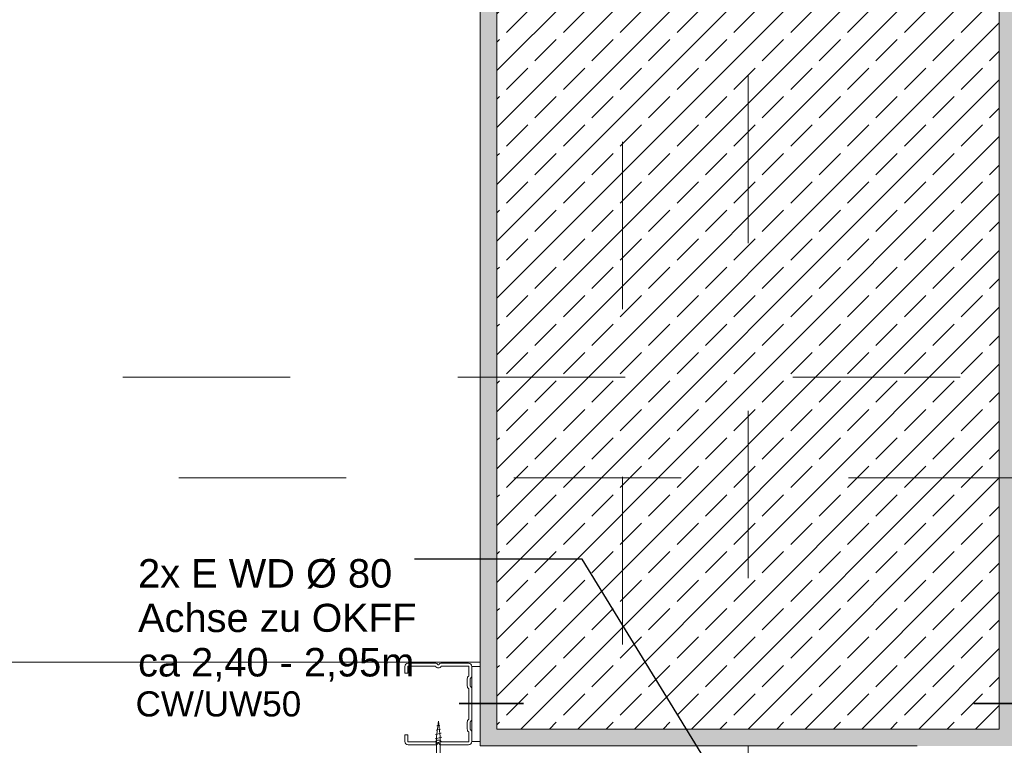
# Model space of a CAD drawing. Header units: metres. Extents: x -4 to 100, y -11 to 17.
# Tile 716 of 728: x 89.754 to 90.342, y -10.705 to -10.272. Entities that reach past the tile are written whole.
import ezdxf

# ---------------------------------------------------------------- set-up
doc = ezdxf.new("R2010")
doc.units = ezdxf.units.M
doc.header["$MEASUREMENT"] = 0
for name, pattern in [('Strichlinie doppelt', [0.546806, 0.264583, -0.105833, 0.070556, -0.105833]), ('Untersicht', [0.1, 0.075, -0.025]), ('Wipeout_Contour', [1, 0, -1])]:
    doc.linetypes.add(name, pattern=pattern)
for name, color, linetype in [('152 - Bemaßung_ Beschriftung.Ausbau', 7, 'Continuous'), ('451 - Universal.Achsen Raster', 7, 'Continuous'), ('607 - Struktur.Stütze', 7, 'Continuous'), ('608 - Struktur.Träger', 7, 'Continuous'), ('650 - Abdeckung.Fußboden Aufbau', 7, 'Continuous'), ('653 - Abdeckung.TB Verkofferung', 7, 'Continuous'), ('660 - Unterkonstruktion.Trockenbau', 7, 'Continuous'), ('Neubau_152 - Bemaßung_ Beschriftung.Ausbau', 7, 'Continuous'), ('Neubau_606 - Struktur.Wand Innen Ausbau', 7, 'Continuous'), ('Neubau_653 - Abdeckung.TB Verkofferung', 7, 'Continuous')]:
    doc.layers.add(name, color=color, linetype=linetype)
doc.styles.add('ERSTELLTER_STIL_2', font='txt')
doc.dimstyles.new('ERSTELLTER_STIL__17', dxfattribs={"dimtxt": 0.02, "dimasz": 0.01064, "dimexe": 0.18, "dimexo": 0.0625, "dimgap": 0, "dimtad": 1, "dimzin": 0, "dimdsep": 46, "dimtxsty": 'ERSTELLTER_STIL_2', "dimblk": 'ARROWHEAD_2', "dimblk1": 'ARROWHEAD_2', "dimblk2": 'ARROWHEAD_2', "dimcen": 0.09, "dimse1": 1, "dimse2": 1, "dimclrd": 7, "dimclre": 7, "dimclrt": 7, "dimazin": 0, "dimtfac": 1, "dimtdec": 4, "dimtmove": 0, "dimatfit": 3, "dimfxl": 1, "dimtolj": 1, "dimtzin": 0, "dimarcsym": 0})
doc.dimstyles.new('ERSTELLTER_STIL__24', dxfattribs={"dimtxt": 0.18, "dimasz": 0.005472, "dimexe": 0.18, "dimexo": 0.0625, "dimgap": 0, "dimtad": 0, "dimtih": 1, "dimtoh": 1, "dimdec": 4, "dimzin": 0, "dimdsep": 46, "dimcen": 0.09, "dimadec": 0, "dimazin": 0, "dimtfac": 1, "dimtdec": 4, "dimtmove": 0, "dimatfit": 3, "dimldrblk": 'ARROWHEAD_11', "dimfxl": 1, "dimtolj": 1, "dimtzin": 0, "dimarcsym": 0})
pattern_1 = [(45, (90.171852, -10.372977), (-0.003535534, 0.003535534), [0, -0.005])]

# ---------------------------------------------------------------- blocks, each defined once
blk = doc.blocks.new('*D899', base_point=(90.17185, -10.37298))
at = {"layer": '152 - Bemaßung_ Beschriftung.Ausbau', "color": 7, "linetype": 'Continuous', "lineweight": 9}
for p, q in [((90.81921, -10.01873), (90.83321, -10.02682)), ((90.83671, -10.02277), (90.81571, -10.02277)), ((90.82621, -10.71778), (90.82621, -10.02277)), ((90.83671, -10.71778), (90.81571, -10.71778)), ((90.81921, -10.71374), (90.83321, -10.72182))]:
    blk.add_line(p, q, dxfattribs=at)
at = {"layer": '152 - Bemaßung_ Beschriftung.Ausbau', "color": 7, "lineweight": 9, "insert": (90.82254, -10.39046), "char_height": 0.02, "attachment_point": 7, "rotation": 90, "style": 'ERSTELLTER_STIL_2'}
blk.add_mtext('\\A1;{\\pql;\\fArial|b0|i0|c0|p38;69\\fArial|b0|i0|c0|p38;\\A1{\\H.66x;\\S5^  ;}}', dxfattribs=at)
at = {"color": 254, "linetype": 'Wipeout_Contour', "lineweight": 0, "ltscale": 365.615191}
blk.add_wipeout([(90.82581, -10.39406), (90.82581, -10.34649), (90.79861, -10.34649), (90.79861, -10.39406)], dxfattribs=at).dxf.layer = '152 - Bemaßung_ Beschriftung.Ausbau'
blk = doc.blocks.new('ARROWHEAD_2')
at = {"color": 0, "linetype": 'Continuous', "lineweight": 0}
for p, q in [((-0.378, -0.655), (0.378, 0.655)), ((0, 0), (-1, 0))]:
    blk.add_line(p, q, dxfattribs=at)
blk = doc.blocks.new('ARROWHEAD_11')
at = {"color": 0, "linetype": 'Continuous', "lineweight": 0}
blk.add_line((0, 0), (-1, 0), dxfattribs=at)
at = {"color": 0, "linetype": 'Continuous', "lineweight": 0, "const_width": 0.25, "flags": 128}
blk.add_lwpolyline([(-0.125, 0, 1), (0.125, 0, 1)], format="xyb", close=True, dxfattribs=at)

msp = doc.modelspace()

# ---------------------------------------------------------------- hatches: boundary and pattern name
at = {"layer": '607 - Struktur.Stütze', "linetype": 'Continuous', "lineweight": 5}
h = msp.add_hatch(dxfattribs=at)
h.set_pattern_fill('Gips_0006', style=0, pattern_type=2)
h.set_pattern_definition(pattern_1)
h.paths.add_polyline_path([(90.02886, -10.70527), (90.28984, -10.70527), (90.28984, -10.69527), (90.03886, -10.69527), (90.03886, -9.89527), (90.28984, -9.89527), (90.28984, -9.88527), (90.02886, -9.88527)])
h = msp.add_hatch(dxfattribs=at)
h.set_pattern_fill('Gips_0006', style=0, pattern_type=2)
h.set_pattern_definition(pattern_1)
h.paths.add_polyline_path([(90.34886, -10.70527), (90.08789, -10.70527), (90.08789, -10.69527), (90.33886, -10.69527), (90.33886, -9.89527), (90.08789, -9.89527), (90.08789, -9.88527), (90.34886, -9.88527)])
h = msp.add_hatch(dxfattribs=at)
h.set_pattern_fill('Beton__Stahlbeton_0006', style=0, pattern_type=2)
h.set_pattern_definition([(45, (90.171852, -10.372977), (-0.0169706, 0.0169706), []), (45, (90.163367, -10.364492), (-0.0169706, 0.0169706), [0.018, -0.006])])
h.paths.add_polyline_path([(90.03886, -9.89527), (90.03886, -10.69527), (90.33886, -10.69527), (90.33886, -9.89527)])

# ---------------------------------------------------------------- linework, layer by layer
at = {"layer": '607 - Struktur.Stütze', "color": 7, "linetype": 'Continuous', "lineweight": 5}
msp.add_lwpolyline([(90.28984, -9.88527), (90.02886, -9.88527), (90.02886, -10.70527), (90.28984, -10.70527)], dxfattribs=at)
at = {"layer": '607 - Struktur.Stütze', "color": 7, "linetype": 'Continuous', "lineweight": 13}
for points in [[(90.28984, -9.89527), (90.03886, -9.89527), (90.03886, -10.69527), (90.28984, -10.69527)], [(90.08789, -9.89527), (90.33886, -9.89527), (90.33886, -10.69527), (90.08789, -10.69527)]]:
    msp.add_lwpolyline(points, dxfattribs=at)
at = {"layer": '608 - Struktur.Träger', "color": 7, "linetype": 'Untersicht', "lineweight": 13, "ltscale": 0.2}
msp.add_line((89.61549, -10.48527), (90.76224, -10.48527), dxfattribs=at)
at = {"layer": '650 - Abdeckung.Fußboden Aufbau', "color": 7, "linetype": 'Continuous', "lineweight": 13}
msp.add_lwpolyline([(90.28984, -10.70527), (90.02886, -10.70527), (90.02886, -9.88527)], dxfattribs=at)
at = {"layer": 'Neubau_606 - Struktur.Wand Innen Ausbau', "color": 1, "linetype": 'Continuous', "lineweight": 18}
msp.add_lwpolyline([(90.02886, -10.65527), (89.74134, -10.65527)], dxfattribs=at)
at = {"layer": 'Neubau_653 - Abdeckung.TB Verkofferung', "color": 1, "linetype": 'Untersicht', "lineweight": 9, "ltscale": 0.2}
msp.add_line((90.11386, -10.84477), (90.11386, -10.02277), dxfattribs=at)

# ---------------------------------------------------------------- next in the draw order: dimensions: what is measured, and where the dimension line sits
at = {"layer": '152 - Bemaßung_ Beschriftung.Ausbau', "color": 7, "linetype": 'Continuous', "lineweight": 9}
dim = msp.add_linear_dim(base=(90.82621, -10.02277), p1=(89.67884, -10.71778), p2=(89.67887, -10.02277), angle=90, dimstyle='ERSTELLTER_STIL__17', dxfattribs=at)
dim.commit()
dim.dimension.update_dxf_attribs({"geometry": '*D899', "text_midpoint": (90.81221, -10.3482), "dimtype": 160, "text_rotation": 90})

# ---------------------------------------------------------------- next in the draw order: linework, layer by layer
at = {"layer": '451 - Universal.Achsen Raster', "color": 160, "linetype": 'Strichlinie doppelt', "lineweight": 9, "ltscale": 0.2, "true_color": 0x3232ff}
for p, q in [((90.18886, -10.80527), (90.18886, -9.77277)), ((90.74886, -10.54527), (89.57884, -10.54527))]:
    msp.add_line(p, q, dxfattribs=at)
at = {"layer": '653 - Abdeckung.TB Verkofferung', "color": 1, "linetype": 'Continuous', "lineweight": 35}
msp.add_line((90.32369, -10.67998), (90.36199, -10.67998), dxfattribs=at)
at = {"layer": '660 - Unterkonstruktion.Trockenbau', "color": 1, "linetype": 'Continuous', "lineweight": 5}
for p, q in [((90.00483, -10.69313), (90.00304, -10.69339)), ((90.00589, -10.69998), (90.00189, -10.70098)), ((90.00553, -10.6976), (90.0021, -10.69841)), ((90.00516, -10.69537), (90.00257, -10.6959)), ((90.00589, -10.70258), (90.00189, -10.70358))]:
    msp.add_line(p, q, dxfattribs=at)
at = {"layer": '660 - Unterkonstruktion.Trockenbau', "color": 1, "linetype": 'Continuous', "lineweight": 5, "flags": 128}
msp.add_lwpolyline([(90.00276, -10.69971), (90.00276, -10.71228, -0.304192), (89.99964, -10.71678), (89.99964, -10.71778), (90.00814, -10.71778), (90.00814, -10.71678, -0.304191), (90.00501, -10.71228), (90.00501, -10.69971), (90.00389, -10.69057)], format="xyb", close=True, dxfattribs=at)

# ---------------------------------------------------------------- next in the draw order: texts
at = {"layer": '152 - Bemaßung_ Beschriftung.Ausbau', "color": 7, "linetype": 'Continuous', "lineweight": 9, "insert": (89.82308, -10.68794), "char_height": 0.015, "attachment_point": 7, "style": 'ERSTELLTER_STIL_2'}
msp.add_mtext('\\A1;{\\pql;\\fArial|b0|i0|c0|p38;CW\\fArial|b0|i0|c0|p38;/UW\\fArial|b0|i0|c0|p38;50}', dxfattribs=at)
at = {"layer": 'Neubau_152 - Bemaßung_ Beschriftung.Ausbau', "color": 1, "linetype": 'Continuous', "lineweight": 13, "insert": (89.82458, -10.59382), "char_height": 0.017, "attachment_point": 1, "line_spacing_factor": 0.93588, "style": 'ERSTELLTER_STIL_2'}
msp.add_mtext('\\A1;{\\pql;\\fArial|b0|i0|c0|p38;2x \\fArial|b0|i0|c0|p38;E WD Ø 80\\P\\pql;\\fArial|b0|i0|c0|p38;Achse \\fArial|b0|i0|c0|p38;\\H0.983357x;zu OKF\\fArial|b0|i0|c0|p38;\\H1.016925x;F\\P\\pql;\\fArial|b0|i0|c0|p38;ca\\fArial|b0|i0|c0|p38; 2,40 - 2,95m}', dxfattribs=at)

# ---------------------------------------------------------------- next in the draw order: leaders
at = {"layer": 'Neubau_152 - Bemaßung_ Beschriftung.Ausbau', "color": 1, "linetype": 'Continuous', "lineweight": 13, "annotation_type": 0, "has_hookline": 1, "hookline_direction": 1, "text_width": 0.16506}
msp.add_leader([(90.18886, -10.75527), (90.08984, -10.59382), (89.98964, -10.59382)], dimstyle='ERSTELLTER_STIL__24', dxfattribs=at)

# ---------------------------------------------------------------- next in the draw order: wipeouts: each hides what was drawn before it
at = {"color": 254, "linetype": 'Wipeout_Contour', "lineweight": 0, "ltscale": 362.636385}
msp.add_wipeout([(90.02389, -10.70267), (90.02889, -10.70267), (90.02889, -10.65787), (90.02389, -10.65787)], dxfattribs=at).dxf.layer = '660 - Unterkonstruktion.Trockenbau'

# ---------------------------------------------------------------- next in the draw order: linework, layer by layer
at = {"layer": '653 - Abdeckung.TB Verkofferung', "color": 1, "linetype": 'Continuous', "lineweight": 35}
msp.add_line((90.01637, -10.67998), (90.05467, -10.67998), dxfattribs=at)
at = {"layer": '660 - Unterkonstruktion.Trockenbau', "color": 1, "linetype": 'Continuous', "lineweight": 13, "flags": 128}
msp.add_lwpolyline([(89.98564, -10.66187), (89.98389, -10.66187), (89.98389, -10.65787, -0.414214), (89.98589, -10.65587), (90.00194, -10.65587, -0.267949), (90.00367, -10.65687, 0.57735), (90.0041, -10.65687, -0.267949), (90.00583, -10.65587), (90.02189, -10.65587, -0.414214), (90.02389, -10.65787), (90.02389, -10.66337, -0.250492), (90.023, -10.66504, 0.250492), (90.02289, -10.66525), (90.02289, -10.6695, 0.250492), (90.023, -10.66971, -0.250492), (90.02389, -10.67137), (90.02389, -10.68917, -0.250492), (90.023, -10.69084, 0.250492), (90.02289, -10.69105), (90.02289, -10.6953, 0.250492), (90.023, -10.69551, -0.250492), (90.02389, -10.69717), (90.02389, -10.70267, -0.414214), (90.02189, -10.70467), (90.00583, -10.70467, -0.267949), (90.0041, -10.70367, 0.57735), (90.00367, -10.70367, -0.267949), (90.00194, -10.70467), (89.98589, -10.70467, -0.414214), (89.98389, -10.70267), (89.98389, -10.69867), (89.98564, -10.69867), (89.98564, -10.70267, 0.414214), (89.98589, -10.70292), (90.00194, -10.70292, 0.267949), (90.00215, -10.7028, -0.57735), (90.00562, -10.7028, 0.267949), (90.00583, -10.70292), (90.02189, -10.70292, 0.414214), (90.02214, -10.70267), (90.02214, -10.69717, 0.250492), (90.02202, -10.69697, -0.250492), (90.02114, -10.6953), (90.02114, -10.69105, -0.250492), (90.02202, -10.68938, 0.250492), (90.02214, -10.68917), (90.02214, -10.67137, 0.250492), (90.02202, -10.67117, -0.250492), (90.02114, -10.6695), (90.02114, -10.66525, -0.250492), (90.02202, -10.66358, 0.250492), (90.02214, -10.66337), (90.02214, -10.65787, 0.414214), (90.02189, -10.65762), (90.00583, -10.65762, 0.267949), (90.00562, -10.65775, -0.57735), (90.00215, -10.65775, 0.267949), (90.00194, -10.65762), (89.98589, -10.65762, 0.414214), (89.98564, -10.65787)], format="xyb", close=True, dxfattribs=at)
at = {"layer": '660 - Unterkonstruktion.Trockenbau', "color": 1, "linetype": 'Continuous', "lineweight": 5, "flags": 128}
msp.add_lwpolyline([(90.02389, -10.70267), (90.02889, -10.70267), (90.02889, -10.65787), (90.02389, -10.65787)], close=True, dxfattribs=at)

doc.saveas('drawing.dxf')
